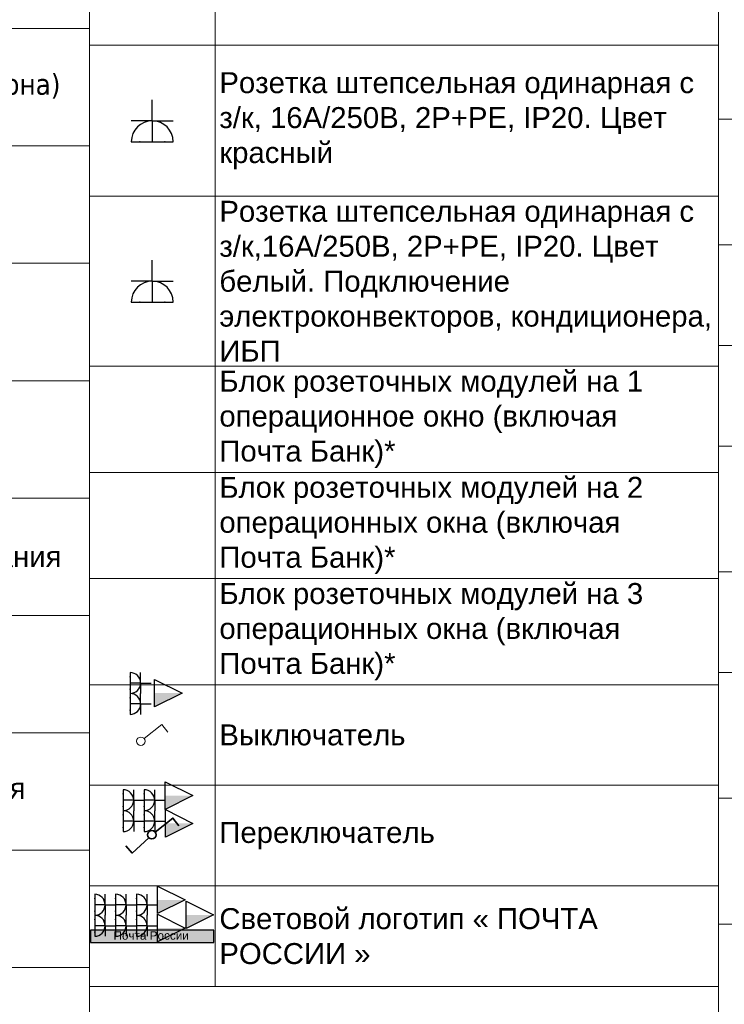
# Model space of a CAD drawing. Header units: millimetres. Extents: x -57464382 to 30606835, y -92609 to 65084.
# Tile 632 of 656: x -9757 to -1358, y -42363 to -30619. Entities that reach past the tile are written whole.
import ezdxf
from ezdxf import colors
from ezdxf.entities.mleader import LeaderData, LeaderLine
from ezdxf.enums import TextEntityAlignment as Align
from ezdxf.math import Vec2, Vec3

# ---------------------------------------------------------------- set-up
doc = ezdxf.new("R2010")
doc.units = ezdxf.units.MM
doc.linetypes.add('HIDDENX2', pattern=[19.05, 12.7, -6.35])
doc.layers.get('0').update_dxf_attribs({"lineweight": 0})
for name, color, linetype in [('-SBugo-ОС-Извещатели', 6, 'Continuous'), ('-АТ-Позиция', 30, 'Continuous'), ('-АТ-Примечания', 30, 'Continuous'), ('СВЯЗЬ', 7, 'Continuous'), ('ЭОМ', 7, 'Continuous')]:
    doc.layers.add(name, color=color, linetype=linetype)
for name, color, linetype, lineweight in [('03_АР_Возводимые перегородки', 10, 'Continuous', 25), ('07_АР_Размеры перегородки', 250, 'Continuous', 0), ('10_АР_Мебель размеры', 255, 'Continuous', 0), ('21_АР_Штриховка', 47, 'Continuous', 5), ('Свет', 7, 'Continuous', 35)]:
    doc.layers.add(name, color=color, linetype=linetype, lineweight=lineweight)
doc.styles.add('_ТЕКСТОВЫЙ', font='arial.ttf', dxfattribs={"width": 0.8})
doc.styles.add('_ТЕКСТОВЫЙ АННОТАТИЫНЫЙ', font='arial.ttf', dxfattribs={"width": 0.8})
doc.styles.add('HVAC_AEP', font='arial.ttf')
doc.styles.add('SB', font='mipgost.shx')
doc.styles.get("Standard").update_dxf_attribs({"font": 'arial.ttf'})

# ---------------------------------------------------------------- blocks, each defined once
blk = doc.blocks.new('_Dot')
at = {"color": 0, "linetype": 'ByBlock', "lineweight": -2}
blk.add_line((-0.5, 0), (-1, 0), dxfattribs=at)
at = {"color": 0, "linetype": 'ByBlock', "const_width": 0.5}
blk.add_lwpolyline([(-0.25, 0, 1), (0.25, 0, 1)], format="xyb", close=True, dxfattribs=at)
blk = doc.blocks.new('*U254')
at = {"layer": '-SBugo-ОС-Извещатели', "true_color": 0x2618e7}
h = blk.add_hatch(color=182, dxfattribs=at)
h.dxf.hatch_style = 1
h.paths.add_polyline_path([(-2, 0), (-2, -2), (2, 0)])
at = {"color": 182, "linetype": 'ByBlock', "lineweight": -2, "true_color": 0x2618e7}
blk.add_line((-2, 2), (-2, -2), dxfattribs=at)
at = {"layer": 'СВЯЗЬ', "color": 182, "lineweight": 25, "true_color": 0x2618e7}
for p, q in [((-2, -2), (-2, 2)), ((-2, 2), (2, 0)), ((2, 0), (-2, -2))]:
    blk.add_line(p, q, dxfattribs=at)
at = {"layer": '-АТ-Позиция', "ltscale": 100, "style": 'SB'}
for tag, p in [('ШЛЕЙФ', (2.5, 0.47)), ('ШЛЕЙФ_2', (2.5, -3.2))]:
    blk.add_attdef(tag, text='', height=2.2, dxfattribs=at).set_placement(p, align=Align.BOTTOM_LEFT)
at = {"layer": '-АТ-Примечания', "ltscale": 100, "style": 'SB'}
for tag, p in [('НАИМЕНОВАНИЕ', (-2, 1.5)), ('МАРКА', (-2, 1))]:
    blk.add_attdef(tag, p, '', height=0.25, dxfattribs=at)
at = {"layer": '-АТ-Примечания', "ltscale": 100, "style": 'SB', "flags": 1}
for tag, p in [('ПРИМ-1', (-2, 0.5)), ('ПРИМ-2', (-2, 0)), ('ПРИМ-3', (-2, -0.5)), ('ПРИМ-4', (-2, -1)), ('ПРИМ-5', (-2, -1.5))]:
    blk.add_attdef(tag, p, '', height=0.25, dxfattribs=at)
blk = doc.blocks.new('A$C21545FF3')
at = {"layer": 'ЭОМ', "color": 0, "linetype": 'Continuous', "lineweight": 30}
for p, q in [((-125, 125), (-125, 250)), ((-125, 125), (-250, 125)), ((-125, 125), (0, 125)), ((-125, 125), (-125, 0)), ((-250, 0), (0, 0))]:
    blk.add_line(p, q, dxfattribs=at)
blk.add_arc((-125, 0), 125, 0, 180, dxfattribs=at)
for p in [(-200, 0), (-50, 0)]:
    blk.add_point(p, dxfattribs=at)
blk = doc.blocks.new('A$C723C25D3')
at = {"layer": 'ЭОМ', "color": 240, "linetype": 'Continuous', "lineweight": 30, "true_color": 0xed1f24}
for p, q in [((-125, 125), (-125, 250)), ((-125, 125), (-250, 125)), ((-125, 125), (0, 125)), ((-125, 125), (-125, 0)), ((-250, 0), (0, 0))]:
    blk.add_line(p, q, dxfattribs=at)
blk.add_arc((-125, 0), 125, 0, 180, dxfattribs=at)
for p in [(-200, 0), (-50, 0)]:
    blk.add_point(p, dxfattribs=at)
blk = doc.blocks.new('*U255')
at = {"layer": '-SBugo-ОС-Извещатели', "true_color": 0x2618e7}
h = blk.add_hatch(color=182, dxfattribs=at)
h.dxf.hatch_style = 1
h.paths.add_polyline_path([(-2, 0), (-2, -2), (2, 0)])
at = {"color": 182, "linetype": 'ByBlock', "lineweight": -2, "true_color": 0x2618e7}
blk.add_line((-2, 2), (-2, -2), dxfattribs=at)
at = {"layer": 'СВЯЗЬ', "color": 182, "lineweight": 25, "true_color": 0x2618e7}
for p, q in [((-2, -2), (-2, 2)), ((-2, 2), (2, 0)), ((2, 0), (-2, -2))]:
    blk.add_line(p, q, dxfattribs=at)
at = {"layer": '-АТ-Позиция', "ltscale": 100, "style": 'SB'}
for tag, p in [('ШЛЕЙФ', (2.5, 0.47)), ('ШЛЕЙФ_2', (2.5, -3.2))]:
    blk.add_attdef(tag, text='', height=2.2, dxfattribs=at).set_placement(p, align=Align.BOTTOM_LEFT)
at = {"layer": '-АТ-Примечания', "ltscale": 100, "style": 'SB'}
for tag, p in [('НАИМЕНОВАНИЕ', (-2, 1.5)), ('МАРКА', (-2, 1))]:
    blk.add_attdef(tag, p, '', height=0.25, dxfattribs=at)
at = {"layer": '-АТ-Примечания', "ltscale": 100, "style": 'SB', "flags": 1}
for tag, p in [('ПРИМ-1', (-2, 0.5)), ('ПРИМ-2', (-2, 0)), ('ПРИМ-3', (-2, -0.5)), ('ПРИМ-4', (-2, -1)), ('ПРИМ-5', (-2, -1.5))]:
    blk.add_attdef(tag, p, '', height=0.25, dxfattribs=at)
blk = doc.blocks.new('*T852')
at = {"color": 0, "linetype": 'ByBlock', "lineweight": -2, "transparency": 16777216}
for p, q in [((0, 0), (7500, 0)), ((0, 0), (0, -27070)), ((7500, 0), (7500, -27070)), ((0, -470), (7500, -470)), ((1500, -470), (1500, -27070)), ((0, -1870), (7500, -1870)), ((0, -3270), (7500, -3270)), ((0, -4670), (7500, -4670)), ((0, -6070), (7500, -6070)), ((0, -7470), (7500, -7470)), ((0, -8870), (7500, -8870)), ((0, -10270), (7500, -10270)), ((0, -11670), (7500, -11670)), ((0, -13070), (7500, -13070)), ((0, -14470), (7500, -14470)), ((0, -15870), (7500, -15870)), ((0, -17270), (7500, -17270)), ((0, -18670), (7500, -18670)), ((0, -20070), (7500, -20070)), ((0, -21470), (7500, -21470)), ((0, -22870), (7500, -22870)), ((0, -24270), (7500, -24270)), ((0, -25670), (7500, -25670)), ((0, -27070), (7500, -27070))]:
    blk.add_line(p, q, dxfattribs=at)
at = {"color": 0, "lineweight": 15, "transparency": 16777216, "style": 'HVAC_AEP'}
for s, insert, char_height, width, attachment_point in [('{\\C256;АС}', (3750, -235), 300, 7497, 5), ('{\\C256;Универсальные окна}', (1700, -1170), 250, 5600, 4), ('{\\C256;Клиентская зона }', (1700, -2570), 250, 5600, 4), ('{\\fTahoma|b0|i0|c204|p34;\\C256;Служебные помещения (БЭК-зона)}', (1700, -3970), 250, 5600, 4), ('{\\C256;Аренда }', (1700, -5370), 250, 5600, 4), ('{\\C256;Зона банка }', (1700, -6770), 250, 5600, 4), ('{\\C256;Зона аптеки  }', (1700, -8170), 250, 5600, 4), ('{\\C256;Зона совместного использования}', (1700, -9570), 250, 5600, 4), ('{\\C256;Соседние помещения }', (1700, -10970), 250, 5600, 4), ('{\\C256;Неремонтируемые помещения }', (1700, -12370), 250, 5600, 4), ('Существующие стены и перегородки', (1700, -13770), 250, 5600, 4), ('Демонтируемые стены и перегородки', (1700, -15170), 250, 5600, 4), ('Возводимая наружная стена', (1700, -16570), 250, 5600, 4), ('Возводимые перегородки, кирпич', (1700, -17970), 250, 5600, 4), ('Возводимые перегородки^JФарма ГКЛ/ГВЛ', (1700, -19370), 250, 5600, 4), ('Ремонт отмостки', (1700, -20770), 250, 5600, 4), ('Устройство площадок', (1700, -22170), 250, 5600, 4), ('Фокусная стена, RAL 5010', (1700, -23570), 250, 5600, 4), ('Внутренняя облицовка стен ГКЛ', (1700, -24970), 250, 5600, 4), ('Внутренняя облицовка стен ГВЛ', (1700, -26370), 250, 5600, 4)]:
    blk.add_mtext(s, dxfattribs=dict(at, insert=insert, char_height=char_height, width=width, attachment_point=attachment_point))
blk = doc.blocks.new('A$C04A026A4')
at = {"layer": 'ЭОМ', "color": 114, "linetype": 'Continuous', "lineweight": 30, "true_color": 0x139b48}
for p, q in [((-125, 125), (-125, 250)), ((-125, 125), (-250, 125)), ((-125, 125), (0, 125)), ((-125, 125), (-125, 0)), ((-250, 0), (0, 0))]:
    blk.add_line(p, q, dxfattribs=at)
blk.add_arc((-125, 0), 125, 0, 180, dxfattribs=at)
for p in [(-200, 0), (-50, 0)]:
    blk.add_point(p, dxfattribs=at)
blk = doc.blocks.new('A$C54352FD5')
at = {"layer": 'Свет', "color": 0, "lineweight": -2}
for p, q in [((39, 81), (251, 249)), ((251, 249), (322, 158))]:
    blk.add_line(p, q, dxfattribs=at)
blk.add_circle((0, 50), 50, dxfattribs=at)
blk = doc.blocks.new('A$C148B7901')
at = {"layer": 'Свет', "color": 162, "true_color": 0x002eb8}
for points in [[(39, 31), (251, 199), (322, 108)], [(-34, -36), (-234, -218), (-311, -133)]]:
    blk.add_lwpolyline(points, dxfattribs=at)
blk.add_circle((0, 0), 50, dxfattribs=at)
blk = doc.blocks.new('A$C14E021CA')
at = {"layer": '21_АР_Штриховка', "lineweight": 0, "true_color": 0xc7c8ca, "transparency": 33554483}
h = blk.add_hatch(color=9, dxfattribs=at)
h.dxf.hatch_style = 1
h.paths.add_polyline_path([(0, 148), (-1471, 148), (-1471, 0), (0, 0)])
at = {"layer": '03_АР_Возводимые перегородки'}
blk.add_lwpolyline([(0, 148), (-1471, 148), (-1471, 0), (0, 0)], close=True, dxfattribs=at)
at = {"lineweight": 30, "insert": (-1197, 133), "char_height": 100, "width": 914.11, "attachment_point": 1}
blk.add_mtext('Почта России', dxfattribs=at)

msp = doc.modelspace()

# ---------------------------------------------------------------- linework, layer by layer
at = {"lineweight": 15}
for p, q in [((-8927.1, -27455.1), (-8927.1, -42150.8)), ((-1427.1, -27455.1), (-1427.1, -42150.8)), ((-7427.1, -27924.8), (-7427.1, -42150.8)), ((-1427.1, -29505.1), (-1427.1, -47605.1)), ((-8927.1, -30924.8), (-1427.1, -30924.8)), ((-1427.1, -31805.1), (6069.9, -31805.1)), ((-8927.1, -32724.8), (-1427.1, -32724.8)), ((-1427.1, -33305.1), (6069.9, -33305.1)), ((-1427.1, -34505.1), (6069.9, -34505.1)), ((-8927.1, -34751.7), (-1427.1, -34751.7)), ((-1427.1, -35705.1), (6069.9, -35705.1)), ((-8927.1, -36018.1), (-1427.1, -36018.1)), ((-1427.1, -37205.1), (6069.9, -37205.1)), ((-8927.1, -37284.4), (-1427.1, -37284.4)), ((-1427.1, -38405.1), (6069.9, -38405.1)), ((-8927.1, -38550.8), (-1427.1, -38550.8)), ((-8927.1, -39750.8), (-1427.1, -39750.8)), ((-1427.1, -39905.1), (6069.9, -39905.1)), ((-8927.1, -40950.8), (-1427.1, -40950.8)), ((-1427.1, -41405.1), (6069.9, -41405.1)), ((-8927.1, -42150.8), (-1427.1, -42150.8))]:
    msp.add_line(p, q, dxfattribs=at)

# ---------------------------------------------------------------- block references
msp.add_blockref('*T852', (-16427.1, -27455.1))
at = {"color": 1, "lineweight": 15, "true_color": 0xff0a0a, "xscale": 2, "yscale": 2, "zscale": 2}
msp.add_blockref('A$C723C25D3', (-7927.1, -32074.8), dxfattribs=at)
at = {"lineweight": 15}
for name, p, xscale, yscale, zscale in [('A$C04A026A4', (-7927.1, -33988.2), 2, 2, 2), ('*U254', (-7986.5, -38651), 82, 82, 82), ('*U255', (-7859.3, -39873.6), 82, 82, 82), ('*U255', (-7855.5, -40204.8), 82, 82, 82), ('*U255', (-7949.6, -41117.2), 82, 82, 82), ('*U255', (-7609.1, -41296.2), 82, 82, 82), ('*U255', (-7949.6, -41453.2), 82, 82, 82)]:
    msp.add_blockref(name, p, dxfattribs=dict(at, xscale=xscale, yscale=yscale, zscale=zscale))
for name, p in [('A$C54352FD5', (-8313.2, -39275.1)), ('A$C148B7901', (-8182.5, -40341)), ('A$C14E021CA', (-7441.8, -41624.7))]:
    msp.add_blockref(name, p, dxfattribs=at)
at = {"layer": 'ЭОМ', "lineweight": 15, "rotation": 270}
for name, p in [('A$C21545FF3', (-8441.2, -38655.5)), ('A$C21545FF3', (-8441.2, -38655.5)), ('A$C723C25D3', (-8441.2, -38905.5)), ('A$C21545FF3', (-8523.3, -40053.4)), ('A$C21545FF3', (-8523.3, -40053.4)), ('A$C21545FF3', (-8273.3, -40053.4)), ('A$C21545FF3', (-8273.3, -40053.4)), ('A$C723C25D3', (-8523.3, -40303.4)), ('A$C723C25D3', (-8273.3, -40303.4)), ('A$C21545FF3', (-8863.6, -41300.7)), ('A$C21545FF3', (-8863.6, -41300.7)), ('A$C21545FF3', (-8613.6, -41300.7)), ('A$C21545FF3', (-8613.6, -41300.7)), ('A$C21545FF3', (-8363.6, -41300.7)), ('A$C21545FF3', (-8363.6, -41300.7)), ('A$C723C25D3', (-8863.6, -41550.7)), ('A$C723C25D3', (-8613.6, -41550.7)), ('A$C723C25D3', (-8363.6, -41550.7))]:
    msp.add_blockref(name, p, dxfattribs=at)

# ---------------------------------------------------------------- texts
at = {"lineweight": 15, "char_height": 250, "width": 5900, "attachment_point": 4, "style": 'HVAC_AEP'}
for s, insert in [('Розетка штепсельная одинарная с з/к, 16А/250В, 2P+PE, IP20. Цвет красный', (-7377.1, -31824.8)), ('Розетка штепсельная одинарная с з/к,16А/250В, 2P+PE, IP20. Цвет белый. Подключение электро{\\C256;конвекторов, кондиционера, ИБП}', (-7377.1, -33738.2)), ('Блок розеточных модулей на 1 операционное окно (включая   Почта Банк){\\C1;\\c395001;*}', (-7377.1, -35384.9)), ('Блок розеточных модулей на 2 операционных окна (включая   Почта Банк){\\C1;\\c395001;*}', (-7377.1, -36651.2)), ('Блок розеточных модулей на 3 операционных окна (включая   Почта Банк){\\C1;\\c395001;*}', (-7377.1, -37917.6)), ('Выключатель', (-7377.1, -39150.8)), ('Переключатель', (-7377.1, -40350.8)), ('Световой логотип « ПОЧТА РОССИИ »', (-7377.1, -41550.8))]:
    msp.add_mtext(s, dxfattribs=dict(at, insert=insert))

# ---------------------------------------------------------------- leaders
at = {"color": 162, "linetype": 'HIDDENX2', "lineweight": 30, "ltscale": 15, "true_color": 0x002eb8}
ml = msp.add_multileader_mtext('Standard', dxfattribs=at)
ml.set_content('\\pxi-3,l4,t4;Модуль Тип 1.1', color=(0, 46, 184), style='_ТЕКСТОВЫЙ')
ml.set_leader_properties(lineweight=0)
ml.set_arrow_properties(name='DOT')
ml.build(insert=Vec2(0, 0))
ml.multileader.update_dxf_attribs({"text_left_attachment_type": 6, "text_right_attachment_type": 6, "dogleg_length": 0.36, "arrow_head_size": 50, "scale": 100})
ctx = ml.context
ctx.base_point, ctx.scale, ctx.char_height, ctx.arrow_head_size, ctx.landing_gap_size, ctx.plane_origin = Vec3(65996.7, -36931.4), 100, 250, 50, 100, Vec3(52171.1, -31780.7)
ctx.left_attachment, ctx.right_attachment, ctx.text_align_type, ctx.attachment_type = 6, 6, 1, 2
notes = []
notes.append((ctx, [(0, (0, 0, 0), (0, 0), (1, 0), 1, [])]))
ctx.mtext.insert, ctx.mtext.width, ctx.mtext.defined_height, ctx.mtext.alignment, ctx.mtext.flow_direction = Vec3(67071.2, -36607.9), 6846.369, 600.4, 2, 5
ml = msp.add_multileader_mtext('Standard', dxfattribs=at)
ml.set_content('\\pxi-3,l4,t4;Модуль Тип 1.2', color=(0, 46, 184), style='_ТЕКСТОВЫЙ')
ml.set_leader_properties(lineweight=0)
ml.set_arrow_properties(name='DOT')
ml.build(insert=Vec2(0, 0))
ml.multileader.update_dxf_attribs({"text_left_attachment_type": 6, "text_right_attachment_type": 6, "dogleg_length": 0.36, "arrow_head_size": 50, "scale": 100})
ctx = ml.context
ctx.base_point, ctx.scale, ctx.char_height, ctx.arrow_head_size, ctx.landing_gap_size, ctx.plane_origin = Vec3(65992.3, -39013.3), 100, 250, 50, 100, Vec3(52166.7, -33862.6)
ctx.left_attachment, ctx.right_attachment, ctx.text_align_type, ctx.attachment_type = 6, 6, 1, 2
notes.append((ctx, [(0, (0, 0, 0), (0, 0), (1, 0), 1, [])]))
ctx.mtext.insert, ctx.mtext.width, ctx.mtext.defined_height, ctx.mtext.alignment, ctx.mtext.flow_direction = Vec3(67085.1, -38689.8), 6846.369, 600.4, 2, 5
at = {"layer": '07_АР_Размеры перегородки', "lineweight": 18}
ml = msp.add_multileader_mtext('Standard', dxfattribs=at)
ml.set_content('{\\LРазвертка  1 - 4}', color=256, style='_ТЕКСТОВЫЙ АННОТАТИЫНЫЙ')
ml.set_leader_properties(lineweight=0)
ml.build(insert=Vec2(0, 0))
ml.multileader.update_dxf_attribs({"text_left_attachment_type": 6, "text_right_attachment_type": 6, "dogleg_length": 11.7, "arrow_head_size": 100, "scale": 100})
ctx = ml.context
ctx.base_point, ctx.scale, ctx.char_height, ctx.arrow_head_size, ctx.landing_gap_size, ctx.plane_origin = Vec3(173952.8, -48813), 100, 250, 100, 100, Vec3(147297.2, -44587.9)
ctx.left_attachment, ctx.right_attachment, ctx.text_align_type = 6, 6, 2
notes.append((ctx, [(0, (0, 0, 0), (0, 0), (1, 0), 1, [])]))
ctx.mtext.insert, ctx.mtext.width, ctx.mtext.alignment, ctx.mtext.flow_direction = Vec3(176469.5, -48429.7), 576408.517, 3, 5
ml = msp.add_multileader_mtext('Standard', dxfattribs=at)
ml.set_content('{\\LРазвертка  5 - 8}', color=256, style='_ТЕКСТОВЫЙ АННОТАТИЫНЫЙ')
ml.set_leader_properties(lineweight=0)
ml.build(insert=Vec2(0, 0))
ml.multileader.update_dxf_attribs({"text_left_attachment_type": 6, "text_right_attachment_type": 6, "dogleg_length": 11.7, "arrow_head_size": 100, "scale": 100})
ctx = ml.context
ctx.base_point, ctx.scale, ctx.char_height, ctx.arrow_head_size, ctx.landing_gap_size, ctx.plane_origin = Vec3(186285.6, -48881.1), 100, 250, 100, 100, Vec3(159630, -44656)
ctx.left_attachment, ctx.right_attachment, ctx.text_align_type = 6, 6, 2
notes.append((ctx, [(0, (0, 0, 0), (0, 0), (1, 0), 1, [])]))
ctx.mtext.insert, ctx.mtext.width, ctx.mtext.alignment, ctx.mtext.flow_direction = Vec3(188803.7, -48497.8), 576408.517, 3, 5
ml = msp.add_multileader_mtext('Standard', dxfattribs=at)
ml.set_content('{\\LРазвертка  9 - 12}', color=256, style='_ТЕКСТОВЫЙ АННОТАТИЫНЫЙ')
ml.set_leader_properties(lineweight=0)
ml.build(insert=Vec2(0, 0))
ml.multileader.update_dxf_attribs({"text_left_attachment_type": 6, "text_right_attachment_type": 6, "dogleg_length": 11.7, "arrow_head_size": 100, "scale": 100})
ctx = ml.context
ctx.base_point, ctx.scale, ctx.char_height, ctx.arrow_head_size, ctx.landing_gap_size, ctx.plane_origin = Vec3(204505.9, -48881.1), 100, 250, 100, 100, Vec3(172578, -44656)
ctx.left_attachment, ctx.right_attachment, ctx.text_align_type = 6, 6, 2
notes.append((ctx, [(0, (0, 0, 0), (0, 0), (1, 0), 1, [])]))
ctx.mtext.insert, ctx.mtext.width, ctx.mtext.alignment, ctx.mtext.flow_direction = Vec3(207207.6, -48497.8), 576408.517, 3, 5
at = {"layer": '10_АР_Мебель размеры', "color": 10}
ml = msp.add_multileader_mtext('Standard', dxfattribs=at)
ml.set_content('5%', color=10, style='_ТЕКСТОВЫЙ')
ml.set_leader_properties(lineweight=0)
ml.set_arrow_properties(name='DOT')
ml.build(insert=Vec2(0, 0))
ml.multileader.update_dxf_attribs({"text_left_attachment_type": 6, "text_right_attachment_type": 6, "dogleg_length": 0.36, "arrow_head_size": 50, "scale": 100})
ctx = ml.context
ctx.base_point, ctx.scale, ctx.char_height, ctx.arrow_head_size, ctx.landing_gap_size, ctx.plane_origin, ctx.plane_x_axis, ctx.plane_y_axis = Vec3(-37386.6, -46548), 100, 250, 50, 100, Vec3(-42405.8, -36474.9), Vec3(0, 1), Vec3(-1, 0)
ctx.left_attachment, ctx.right_attachment, ctx.attachment_type = 6, 6, 2
notes.append((ctx, [(0, (0, 0, 0), (0, 0), (1, 0), 1, [])]))
ctx.mtext.insert, ctx.mtext.text_direction, ctx.mtext.rotation, ctx.mtext.width, ctx.mtext.defined_height, ctx.mtext.flow_direction = Vec3(-37686.6, -46448), Vec3(0, 1), 1.5707963, 525.565, 310.2, 5
ml = msp.add_multileader_mtext('Standard', dxfattribs=at)
ml.set_content('5%', color=10, style='_ТЕКСТОВЫЙ')
ml.set_leader_properties(lineweight=0)
ml.set_arrow_properties(name='DOT')
ml.build(insert=Vec2(0, 0))
ml.multileader.update_dxf_attribs({"text_left_attachment_type": 6, "text_right_attachment_type": 6, "dogleg_length": 0.36, "arrow_head_size": 50, "scale": 100})
ctx = ml.context
ctx.base_point, ctx.scale, ctx.char_height, ctx.arrow_head_size, ctx.landing_gap_size, ctx.plane_origin, ctx.plane_x_axis, ctx.plane_y_axis = Vec3(-38450.5, -46648.4), 100, 250, 50, 100, Vec3(-43469.7, -36575.3), Vec3(0, 1), Vec3(-1, 0)
ctx.left_attachment, ctx.right_attachment, ctx.attachment_type = 6, 6, 2
notes.append((ctx, [(0, (0, 0, 0), (0, 0), (1, 0), 1, [])]))
ctx.mtext.insert, ctx.mtext.text_direction, ctx.mtext.rotation, ctx.mtext.width, ctx.mtext.defined_height, ctx.mtext.flow_direction = Vec3(-38750.5, -46548.4), Vec3(0, 1), 1.5707963, 525.565, 310.2, 5
for ctx, leaders in notes:
    for number, flags, end, landing, length, lines in leaders:
        leader = LeaderData()
        leader.index, (leader.has_last_leader_line, leader.has_dogleg_vector, leader.attachment_direction) = number, flags
        leader.last_leader_point, leader.dogleg_vector, leader.dogleg_length = Vec3(end), Vec3(landing), length
        for number, points, colour, breaks in lines:
            line = LeaderLine()
            line.index, line.vertices, line.color, line.breaks = number, Vec3.list(points), colors.encode_raw_color(colour), breaks
            leader.lines.append(line)
        ctx.leaders.append(leader)

doc.saveas('drawing.dxf')
